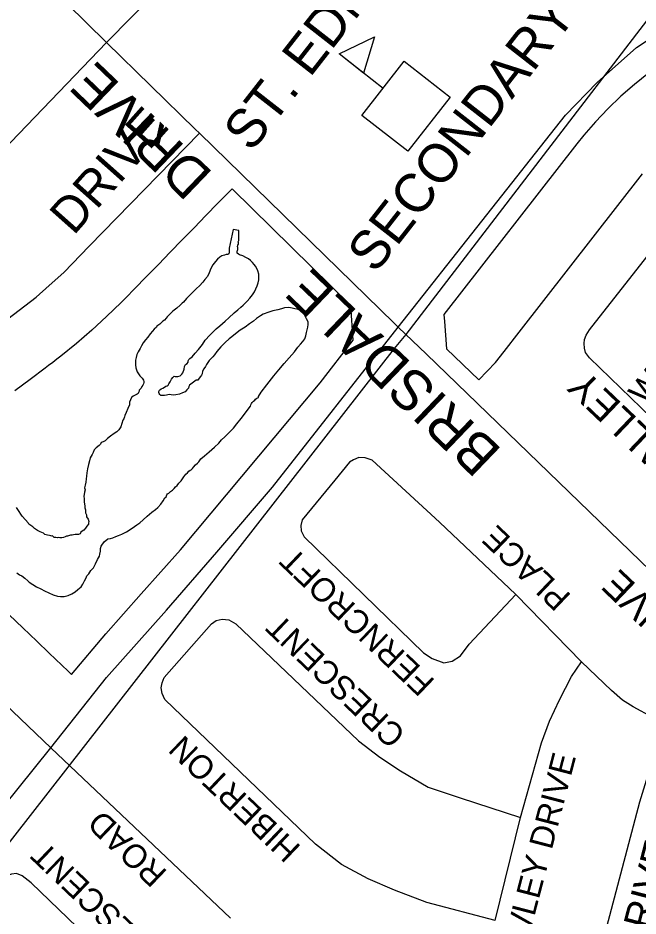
# Model space of a CAD drawing. Extents: x 586326 to 623965, y 4819854 to 4857850.
# Drawn here: x 594045 to 594445, y 4838108 to 4838688 of the extents above; entities that cross this region are included whole.
import ezdxf

# ---------------------------------------------------------------- set-up
doc = ezdxf.new("R2010")
doc.units = 0
for name, color, linetype in [('Lots_Concessions', 7, 'Continuous'), ('Major Rds and Hwys', 7, 'Continuous'), ('Minor Rd Lbls', 7, 'Continuous'), ('Minor Rds', 7, 'Continuous'), ('Park Outlines', 7, 'Continuous'), ('Proposed Secondary Rds', 7, 'Continuous'), ('School Syms_Lbls', 7, 'Continuous'), ('Secondary Rds Lbls', 7, 'Continuous'), ('SWM Ponds', 7, 'Continuous')]:
    doc.layers.add(name, color=color, linetype=linetype)

msp = doc.modelspace()

# ---------------------------------------------------------------- linework, layer by layer
at = {"layer": 'Lots_Concessions'}
for p, q in [((594295.72, 4838483.65), (594642.61, 4838935.95)), ((594288.26, 4838474.55), (594295.72, 4838483.65)), ((593916.75, 4837997.76), (594288.26, 4838474.55))]:
    msp.add_line(p, q, dxfattribs=at)
at = {"layer": 'Major Rds and Hwys'}
for points in [[(594290.63, 4838488.36), (594398.62, 4838625.17), (594419.01, 4838646.13), (594444.39, 4838668.83), (594466.8, 4838683.62), (594494.09, 4838697.43), (594517.84, 4838706.7)], [(594066.75, 4838216.78), (594102.6, 4838262.27), (594141.31, 4838305.72), (594173.66, 4838343.04), (594209.51, 4838385.13), (594290.63, 4838488.36)], [(593845.71, 4837966.45), (593935.81, 4838058.3), (593965.21, 4838090.57), (594014.73, 4838152.21), (594066.75, 4838216.78)]]:
    msp.add_lwpolyline(points, dxfattribs=at)
at = {"layer": 'Minor Rds'}
for points in [[(594102.5, 4838672.01), (594201.23, 4838772.14)], [(593910.36, 4838499.94), (593998.49, 4838566.91), (594006.9, 4838573.58), (594015.06, 4838581.08), (594102.5, 4838672.01)], [(593896.1, 4838386.22), (593966.55, 4838438.3), (594057.27, 4838507.73), (594065.58, 4838515.1), (594075.01, 4838523.6), (594091.47, 4838540.54), (594162.44, 4838613.5)], [(594454.03, 4838429.74), (594414.11, 4838468.41), (594411.55, 4838472.03), (594410.72, 4838474.82), (594410.55, 4838477.78), (594410.86, 4838480.36), (594411.95, 4838483.19), (594413.98, 4838486.66), (594460.46, 4838545.71), (594465.77, 4838551.84), (594468.92, 4838553.91), (594471.4, 4838554.46), (594474.1, 4838554.4), (594476.92, 4838553.74), (594482.32, 4838549.69), (594519.04, 4838513.62)], [(594366.59, 4838315.66), (594317.28, 4838362.42), (594273.85, 4838402.44), (594269.47, 4838403.93), (594265.28, 4838404.12), (594261.91, 4838402.72), (594259.28, 4838401.12), (594249.71, 4838389.54)], [(594249.71, 4838389.54), (594228.76, 4838363.99), (594227.95, 4838360.21), (594228.16, 4838356.77), (594230.05, 4838352.9), (594306.88, 4838278.08), (594312.52, 4838274.51), (594320.15, 4838271.74), (594325.51, 4838272.79), (594330.75, 4838276.27), (594336.33, 4838283.78), (594366.59, 4838315.66)], [(594066.75, 4838216.78), (593948.35, 4838329.7)], [(594408.83, 4838272.26), (594366.59, 4838315.66)], [(594353.2, 4838105.43), (594309.19, 4838117.07), (594288.36, 4838124.92), (594271.37, 4838132.3), (594254.15, 4838141.54), (594237.4, 4838154.63), (594140.08, 4838248.07), (594138.56, 4838251.77), (594137.74, 4838255.56), (594138.4, 4838258.82), (594139.82, 4838262.25), (594170.37, 4838296.84), (594173.3, 4838298.97), (594177.07, 4838299.93), (594181.45, 4838299.4), (594185.92, 4838296.73), (594265.13, 4838221.41), (594278.74, 4838210.77), (594292.12, 4838202.01), (594309.98, 4838191.42), (594330.7, 4838184.5), (594369.63, 4838171.94)], [(594369.63, 4838171.94), (594383.09, 4838220.09), (594388.23, 4838233.95), (594394.74, 4838247.74), (594402.46, 4838262.82), (594408.83, 4838272.26)], [(594467.65, 4838229.43), (594442.14, 4838243.19), (594435.22, 4838247.58), (594428.18, 4838253.89), (594408.83, 4838272.26)], [(594416.99, 4838070.3), (594446.55, 4838182.05), (594450.86, 4838196), (594455.9, 4838207.73), (594462.25, 4838220.08), (594467.65, 4838229.43)], [(594182.44, 4838106.85), (594066.75, 4838216.78)], [(594353.2, 4838105.43), (594369.63, 4838171.94)], [(594131.22, 4838055.63), (594101.17, 4838084.18), (594053.91, 4838129.66), (594048.1, 4838134.28), (594044.58, 4838135.6), (594041.35, 4838135.34), (594038.4, 4838134.42), (594035.63, 4838132.58), (594008.92, 4838098.57), (594006.62, 4838094.09), (594005.74, 4838090.91), (594006.25, 4838087.97), (594007.36, 4838085.46)]]:
    msp.add_lwpolyline(points, dxfattribs=at)
at = {"layer": 'Park Outlines'}
for points in [[(594452.1, 4838652.15), (594443.02, 4838644.93), (594434.29, 4838637.3), (594425.92, 4838629.27), (594417.93, 4838620.86), (594410.34, 4838612.1), (594405.88, 4838606.53), (594320.17, 4838496.48), (594320.5, 4838492.02), (594320.5, 4838492.02), (594321.8, 4838474.29), (594342.74, 4838454.29), (594353.41, 4838465.46), (594359, 4838472.63), (594368.63, 4838485), (594448.2, 4838587.17)], [(594039.75, 4838302.58), (594048.57, 4838294.16), (594057.53, 4838285.6), (594065.48, 4838278), (594077.81, 4838266.23), (594079.98, 4838264.15), (594102.2, 4838290.4), (594124.91, 4838316.23), (594150.25, 4838344.51), (594240.31, 4838452.43), (594261.58, 4838479.83), (594260.09, 4838502.17), (594183.55, 4838577.62), (594174.37, 4838568.2), (594166.7, 4838560.32), (594159.02, 4838552.45), (594151.35, 4838544.57), (594143.68, 4838536.69), (594136, 4838528.82), (594128.33, 4838520.94), (594120.66, 4838513.06), (594115.22, 4838507.48), (594114.13, 4838506.37), (594113.03, 4838505.25), (594111.93, 4838504.14), (594102.64, 4838495.08), (594093.08, 4838486.31), (594083.26, 4838477.82), (594073.19, 4838469.64), (594070.54, 4838467.56), (594067.86, 4838465.5), (594065.18, 4838463.47), (594063.03, 4838461.85), (594053.27, 4838454.53), (594043.52, 4838447.2)]]:
    msp.add_lwpolyline(points, dxfattribs=at)
at = {"layer": 'Proposed Secondary Rds'}
for points in [[(594102.5, 4838672.01), (593987.65, 4838785.16)], [(594162.44, 4838613.5), (594159.82, 4838616.05), (594102.5, 4838672.01)], [(594290.63, 4838488.36), (594287.99, 4838490.94), (594162.44, 4838613.5)], [(594505.85, 4838280.3), (594308.95, 4838470.8), (594290.63, 4838488.36)]]:
    msp.add_lwpolyline(points, dxfattribs=at)
at = {"layer": 'School Syms_Lbls'}
msp.add_line((594280.93, 4838642.4), (594252.52, 4838664.59), dxfattribs=at)
for points in [[(594252.52, 4838664.59), (594275.3, 4838675.63), (594268.38, 4838652.13)], [(594267.3, 4838624.95), (594294.56, 4838659.85), (594324.17, 4838636.72), (594296.9, 4838601.82)]]:
    msp.add_lwpolyline(points, close=True, dxfattribs=at)
at = {"layer": 'SWM Ponds'}
msp.add_lwpolyline([(594044.83, 4838329.83), (594046.47, 4838328.48), (594047.89, 4838327.72), (594049.93, 4838326.26), (594051.92, 4838324.64), (594052.66, 4838323.72), (594054.98, 4838322.18), (594057.5, 4838320.7), (594060.15, 4838319.31), (594062.52, 4838318.09), (594065.44, 4838316.78), (594068.23, 4838315.56), (594070.94, 4838314.69), (594072.96, 4838314.43), (594075.34, 4838314.38), (594077.81, 4838315.15), (594080.2, 4838316.26), (594082.26, 4838317.48), (594084.17, 4838319.04), (594086.17, 4838320.8), (594087.25, 4838322.45), (594088.47, 4838324.54), (594089.47, 4838326.53), (594089.82, 4838327.78), (594091.2, 4838329.19), (594092.48, 4838331.17), (594094.08, 4838332.96), (594095.48, 4838335.55), (594096.77, 4838338.27), (594098.02, 4838340.48), (594098.22, 4838341.71), (594098.68, 4838343.64), (594098.73, 4838345.47), (594099.06, 4838346.87), (594101.01, 4838349.64), (594103.37, 4838351.67), (594105.16, 4838351.93), (594106.7, 4838352.39), (594108.59, 4838353.13), (594110.33, 4838353.85), (594112.55, 4838354.75), (594115.37, 4838356.22), (594117.91, 4838357.7), (594120.67, 4838359.55), (594122.21, 4838360.63), (594124.07, 4838361.95), (594126.17, 4838363.84), (594128.86, 4838366.31), (594131.86, 4838368.82), (594134.08, 4838370.61), (594135.72, 4838371.82), (594137.59, 4838374.03), (594139.04, 4838376.15), (594140.11, 4838378.22), (594140.96, 4838378.87), (594141.39, 4838380.13), (594141.94, 4838380.74), (594142.78, 4838381.12), (594143.84, 4838382.3), (594145.21, 4838383.17), (594146.1, 4838384.21), (594147.1, 4838385.22), (594148.08, 4838386.12), (594149.3, 4838387.59), (594150.69, 4838389.2), (594152.44, 4838391.71), (594153.71, 4838393.36), (594154.71, 4838394.17), (594155.56, 4838395.44), (594156.42, 4838396.09), (594157.14, 4838396.21), (594157.94, 4838396.97), (594158.6, 4838397.91), (594159.97, 4838399.4), (594161.33, 4838400.42), (594162.13, 4838401.45), (594163.46, 4838403.33), (594165.72, 4838405.16), (594168.66, 4838407.77), (594172.25, 4838410.86), (594174.92, 4838413.48), (594176.76, 4838415.57), (594178.93, 4838417.55), (594181.62, 4838420.36), (594184.38, 4838423.19), (594186.62, 4838425.8), (594189.33, 4838429.44), (594192.11, 4838433), (594194.55, 4838436.3), (594195.41, 4838437.22), (594195.67, 4838438.26), (594196.05, 4838438.93), (594196.54, 4838439.73), (594197.26, 4838440.48), (594198.21, 4838441.26), (594198.65, 4838441.81), (594199.53, 4838442.53), (594200.62, 4838442.83), (594200.53, 4838443.6), (594202.26, 4838446.26), (594205.95, 4838451.07), (594210.57, 4838456.8), (594213.69, 4838460.8), (594217.17, 4838464.81), (594220.46, 4838468.4), (594223.69, 4838472.45), (594225.98, 4838475.37), (594227.69, 4838477.21), (594229.21, 4838479.07), (594230.36, 4838480.81), (594231.13, 4838482.77), (594231.54, 4838484.8), (594231.95, 4838486.56), (594232.39, 4838488.36), (594232.64, 4838490.11), (594232.53, 4838491.65), (594231.63, 4838493.6), (594230.66, 4838495.46), (594229.94, 4838496.58), (594228.84, 4838497.92), (594227.49, 4838499.11), (594226.53, 4838499.38), (594225.6, 4838499.97), (594224.1, 4838500.17), (594222.38, 4838500.55), (594220.04, 4838500.92), (594217.27, 4838500.66), (594215.4, 4838500.12), (594212.94, 4838499.54), (594209.89, 4838498.74), (594207.3, 4838497.99), (594203.68, 4838496.73), (594201.87, 4838495.66), (594199.26, 4838493.82), (594197.29, 4838492.18), (594194.7, 4838490.46), (594191.89, 4838488.37), (594188.79, 4838486.35), (594185.83, 4838483.89), (594183.41, 4838482.04), (594181.71, 4838480.66), (594179.08, 4838478.36), (594176.35, 4838475.58), (594173.81, 4838472.58), (594172.25, 4838470.41), (594171.16, 4838469.11), (594169.91, 4838467.87), (594168.84, 4838466.76), (594167.83, 4838465.55), (594167.03, 4838464.09), (594166.31, 4838462.99), (594165.22, 4838461.5), (594164.52, 4838459.9), (594164.21, 4838458.26), (594163.76, 4838457.24), (594163.11, 4838456.5), (594162.39, 4838455.4), (594161.37, 4838454.18), (594160.33, 4838454), (594158.69, 4838452.88), (594156.15, 4838450.78), (594155.75, 4838449.92), (594155.49, 4838448.88), (594154.99, 4838448.5), (594154.29, 4838447.87), (594153.25, 4838446.54), (594151.62, 4838445.87), (594149.58, 4838445.09), (594147.26, 4838444.72), (594145.51, 4838444.42), (594144.28, 4838444.62), (594143.19, 4838444.92), (594142.13, 4838444.71), (594141.26, 4838444.49), (594140, 4838444.29), (594138.47, 4838444.1), (594137.69, 4838444.16), (594136.9, 4838444.84), (594136.49, 4838445.38), (594136.25, 4838446.05), (594136.27, 4838446.79), (594136.8, 4838447.55), (594137.89, 4838448.5), (594138.92, 4838449.02), (594139.98, 4838449.57), (594140.87, 4838450.19), (594141.58, 4838450.47), (594142.27, 4838450.83), (594142.69, 4838451.81), (594143.57, 4838452.93), (594144.41, 4838454.63), (594145.43, 4838455.84), (594146.19, 4838456.56), (594146.94, 4838456.46), (594148.57, 4838456.5), (594150.16, 4838456.85), (594151.15, 4838457.94), (594151.78, 4838458.84), (594152.54, 4838461.22), (594152.95, 4838462.91), (594153.4, 4838464.23), (594154.58, 4838464.82), (594155.15, 4838465.63), (594155.25, 4838466.65), (594155.59, 4838467.52), (594156.36, 4838468.06), (594157.76, 4838469.06), (594159.82, 4838471.52), (594161.79, 4838473.87), (594164.39, 4838477.1), (594166.29, 4838479.98), (594169.24, 4838483.14), (594171.32, 4838485.26), (594173.36, 4838487.26), (594175.58, 4838489.12), (594177.46, 4838490.64), (594179.05, 4838492.23), (594181.35, 4838494.38), (594184.96, 4838497.58), (594187.17, 4838499.53), (594189.16, 4838501.09), (594190.72, 4838502.57), (594193.21, 4838505.13), (594194.99, 4838507.06), (594196.71, 4838509.25), (594197.95, 4838511.11), (594198.84, 4838513.05), (594199.77, 4838515.03), (594200.39, 4838516.89), (594200.73, 4838518.92), (594200.83, 4838520.64), (594200.73, 4838522.38), (594200.08, 4838524.55), (594199.49, 4838526.19), (594198.62, 4838527.56), (594197.77, 4838528.78), (594196.67, 4838530.12), (594195.44, 4838531.29), (594194.03, 4838532.32), (594192.4, 4838533.25), (594190.41, 4838534.25), (594188.42, 4838535.07), (594187.58, 4838535.49), (594186.86, 4838536.12), (594186.8, 4838536.76), (594186.72, 4838537.23), (594186.99, 4838537.85), (594187.27, 4838538.3), (594187.15, 4838539.71), (594187.09, 4838540.41), (594187.34, 4838541.18), (594187.31, 4838541.58), (594187.76, 4838541.62), (594187.75, 4838542.02), (594187.74, 4838542.7), (594187.55, 4838543.34), (594187.87, 4838544.2), (594187.98, 4838550.58), (594184.26, 4838551.32), (594181.56, 4838539.22), (594181.64, 4838537.95), (594181.7, 4838536.52), (594181.43, 4838535.7), (594180.78, 4838535.16), (594179.63, 4838535.16), (594178.56, 4838534.81), (594176.88, 4838534.26), (594175.7, 4838533.45), (594174.2, 4838532.06), (594172.77, 4838530.68), (594171.07, 4838528.41), (594169.84, 4838526.12), (594168.71, 4838523.26), (594167.66, 4838521.04), (594166.07, 4838519.09), (594164.58, 4838517.35), (594162.49, 4838515.04), (594160.61, 4838513.25), (594159.04, 4838511.78), (594157.65, 4838510.17), (594155.39, 4838507.98), (594154.22, 4838506.75), (594152.24, 4838504.31), (594151.41, 4838503.69), (594150, 4838502.5), (594147.85, 4838500.65), (594145.3, 4838498.62), (594143.6, 4838496.98), (594141.75, 4838494.96), (594141.04, 4838494.06), (594140.04, 4838492.88), (594138.88, 4838492.08), (594136.99, 4838490.27), (594135.07, 4838488.89), (594134.83, 4838488.19), (594133.28, 4838487.04), (594132.23, 4838485.78), (594130.63, 4838483.92), (594129.17, 4838481.87), (594127.79, 4838480.11), (594126.31, 4838478.22), (594125.23, 4838476.29), (594124.2, 4838474.54), (594123.06, 4838472.45), (594122.19, 4838470.64), (594121.69, 4838468.67), (594121.35, 4838467.07), (594121.29, 4838465.59), (594121.21, 4838464.06), (594121.5, 4838462.04), (594122.4, 4838459.47), (594123.14, 4838458.18), (594124.14, 4838456.97), (594124.91, 4838456.02), (594125.51, 4838455.36), (594126.32, 4838454.09), (594126.62, 4838453.17), (594126.6, 4838452.52), (594126.45, 4838451.71), (594125.96, 4838450.83), (594125.29, 4838450.03), (594124.88, 4838448.89), (594123.69, 4838447.68), (594123.71, 4838446.89), (594123.19, 4838446.17), (594122.9, 4838445.48), (594122.33, 4838444.94), (594121.08, 4838444.46), (594119.86, 4838443.77), (594118.72, 4838442.81), (594117.97, 4838441.35), (594117.48, 4838439.98), (594117.31, 4838438.26), (594116.37, 4838435.69), (594115.26, 4838433.15), (594114.44, 4838431.36), (594114.18, 4838430.4), (594113.74, 4838429.08), (594113.19, 4838428.25), (594112.42, 4838426.03), (594111.81, 4838423.88), (594110.41, 4838421.96), (594109.13, 4838420.82), (594107.48, 4838419.58), (594105.05, 4838417.97), (594103.21, 4838416.48), (594101.65, 4838414.98), (594100.38, 4838414.22), (594099.06, 4838413.79), (594098.64, 4838412.75), (594097.82, 4838411.94), (594095.92, 4838410.51), (594094.68, 4838409.04), (594094, 4838407.43), (594093.4, 4838406.05), (594092.68, 4838405.06), (594092, 4838403.94), (594091.52, 4838402.07), (594090.95, 4838399.6), (594090.31, 4838396.79), (594089.78, 4838394.38), (594089.73, 4838392.18), (594089.4, 4838390.4), (594089.17, 4838388.24), (594088.86, 4838386.34), (594088.42, 4838384.54), (594088.78, 4838383.38), (594088.32, 4838381.8), (594088.07, 4838380.34), (594087.94, 4838379.13), (594088.21, 4838377.41), (594088.24, 4838375.39), (594088.68, 4838372.97), (594088.54, 4838371.61), (594089.11, 4838370.48), (594088.98, 4838368.44), (594089.57, 4838367.2), (594089.74, 4838365.8), (594090.74, 4838364.34), (594091.24, 4838362.91), (594091.03, 4838361.97), (594090.91, 4838361.19), (594089.93, 4838359.81), (594089.11, 4838358.51), (594087.9, 4838357.22), (594086.82, 4838356.7), (594086.1, 4838355.9), (594085.51, 4838354.85), (594084.48, 4838354.58), (594083.37, 4838354.41), (594082.28, 4838354.5), (594081.35, 4838354.25), (594080.33, 4838354.13), (594079.39, 4838354.04), (594078.09, 4838353.69), (594077.35, 4838353.49), (594076.81, 4838353.48), (594075.9, 4838353.07), (594074.76, 4838352.6), (594073.8, 4838352.37), (594072.51, 4838352.4), (594071.44, 4838352.65), (594070.88, 4838352.37), (594069.97, 4838352.45), (594068.82, 4838352.47), (594068.43, 4838352.91), (594067.83, 4838353.58), (594067.14, 4838353.43), (594066.62, 4838353.65), (594065.81, 4838353.79), (594064.52, 4838353.95), (594062.82, 4838354.5), (594061.85, 4838355.26), (594059.89, 4838356.18), (594057.96, 4838357.13), (594056.17, 4838358.33), (594054.95, 4838359.38), (594052.52, 4838361.19), (594051.96, 4838361.91), (594050.29, 4838364), (594048.14, 4838366.36), (594047.38, 4838367.69), (594046.3, 4838369.36), (594044.45, 4838371.97)], dxfattribs=at)

# ---------------------------------------------------------------- texts
at = {"layer": 'Minor Rd Lbls'}
for s, height, rotation, p in [('DRIVE', 22.95, 48.3878, (594081.31, 4838546.96)), ('WARWICK ', 15.753, 51.3286, (594450.38, 4838437)), ('NAPA VALLEY', 18.5551, 136.34038, (594533.23, 4838345.49)), ('PLACE', 15.3, 136.34038, (594402.8, 4838315.06)), ('FERNCROFT', 15.3, 136.34038, (594315.05, 4838260.01)), ('CRESCENT', 15.3, 136.34038, (594296.34, 4838226.44)), ('HIBERTON', 15.3, 136.34038, (594228.6, 4838152.81)), ('BROWLEY DRIVE', 15.3, 75.38778, (594362.41, 4838046.03)), ('ROAD', 15.3, 136.34038, (594142.43, 4838136.76)), ('CRESCENT', 15.3, 136.34038, (594144.73, 4838079.42)), ('DRIVE', 18.36, 75.38778, (594449, 4838081.42))]:
    msp.add_text(s, height=height, rotation=rotation, dxfattribs=at).set_placement(p)
at = {"layer": 'School Syms_Lbls'}
for s, p in [('ST. EDMUND CAMPION', (594195.97, 4838600.56)), ('SECONDARY SCHOOL', (594275.87, 4838522.17)), ('McCRIMMON   DRIVE', (594401.07, 4837984.04))]:
    msp.add_text(s, height=25, rotation=52.00002, dxfattribs=at).set_placement(p)
at = {"layer": 'Secondary Rds Lbls'}
for s, height, rotation, p in [('BRISDALE         DRIVE', 25.92, 136.20377, (594358.32, 4838408.79)), ('DRIVE', 18, 136.34038, (594486.41, 4838282.17))]:
    msp.add_text(s, height=height, rotation=rotation, dxfattribs=at).set_placement(p)

doc.saveas('drawing.dxf')
